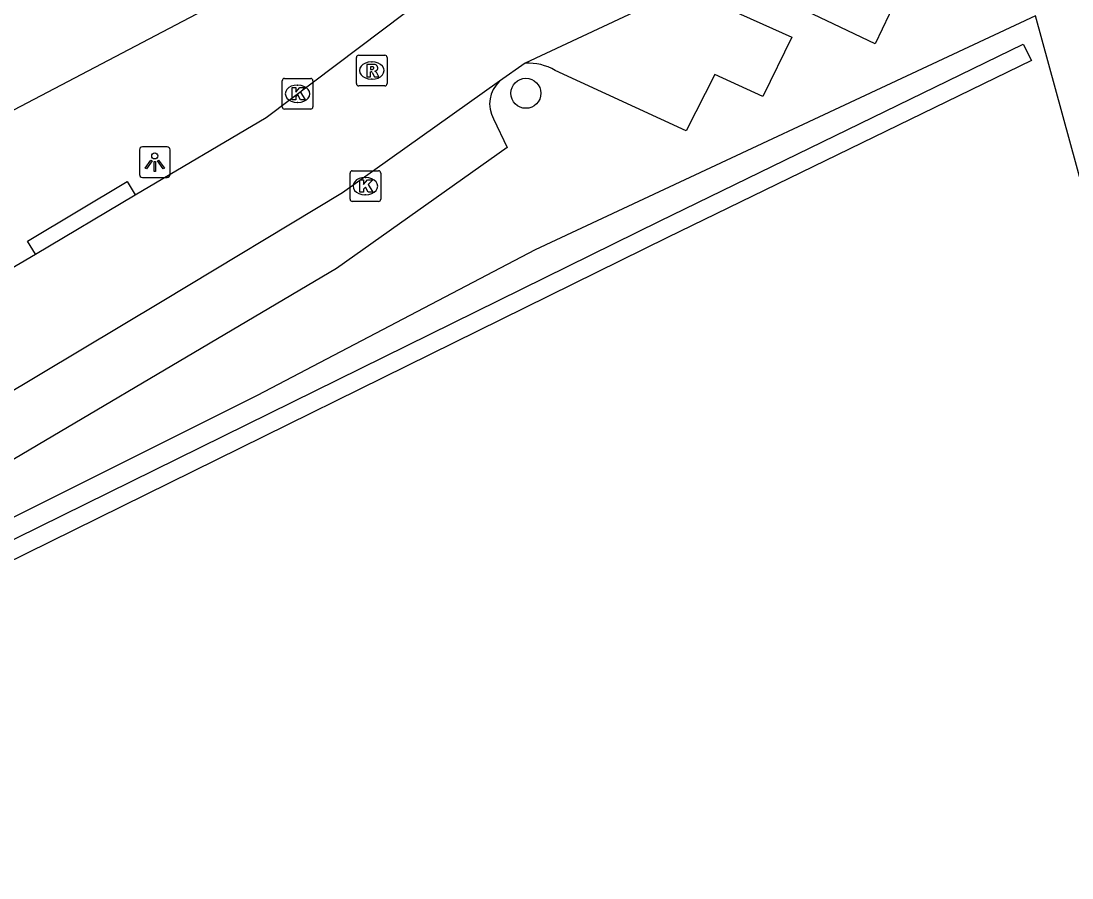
# Model space of a CAD drawing. Extents: x 159265 to 160143, y 383413 to 384319.
# Drawn here: x 159356.91 to 159391.15, y 384148.09 to 384176.01 of the extents above; entities that cross this region are included whole.
import ezdxf

# ---------------------------------------------------------------- set-up
doc = ezdxf.new("R2010")
doc.units = 0
for name, color, linetype in [('IMGEO_Boom', 7, 'Continuous'), ('IMGEO_Groenvoorziening', 7, 'Continuous'), ('IMGEO_Haag', 7, 'Continuous'), ('IMGEO_Kolk', 7, 'Continuous'), ('IMGEO_Lichtpunt', 7, 'Continuous'), ('IMGEO_Rijbaan_lokaal_open', 7, 'Continuous'), ('IMGEO_Rioolput', 7, 'Continuous'), ('IMGEO_Voetpad_open', 7, 'Continuous')]:
    doc.layers.add(name, color=color, linetype=linetype)

msp = doc.modelspace()

# ---------------------------------------------------------------- linework, layer by layer
at = {"layer": 'IMGEO_Boom'}
msp.add_circle((159373.356, 384173.657), 0.489, dxfattribs=at)
at = {"layer": 'IMGEO_Groenvoorziening'}
msp.add_lwpolyline([(159391.729, 384169.721), (159389.959, 384176.181)], dxfattribs=at)
at = {"layer": 'IMGEO_Haag'}
msp.add_lwpolyline([(159303.738, 384148.088), (159303.139, 384148.125), (159303.341, 384151.47), (159335.253, 384149.581), (159338.675, 384149.507), (159355.264, 384158.429), (159377.708, 384169.495), (159389.563, 384175.262), (159389.825, 384174.722), (159377.972, 384168.956), (159355.539, 384157.896), (159338.82, 384148.904), (159335.229, 384148.981), (159303.904, 384150.836), (159303.738, 384148.088)], dxfattribs=at)
at = {"layer": 'IMGEO_Kolk'}
for p, q in [((159365.418, 384173.216), (159365.418, 384174.068)), ((159365.493, 384174.142), (159366.345, 384174.142)), ((159366.419, 384174.068), (159366.419, 384173.216)), ((159365.906, 384173.922), (159365.931, 384173.922)), ((159365.929, 384173.362), (159365.904, 384173.362)), ((159366.345, 384173.142), (159365.493, 384173.142)), ((159367.627, 384170.207), (159367.627, 384171.059)), ((159367.702, 384171.133), (159368.554, 384171.133)), ((159368.115, 384170.913), (159368.14, 384170.913)), ((159368.628, 384171.059), (159368.628, 384170.207)), ((159368.138, 384170.353), (159368.113, 384170.353)), ((159368.554, 384170.133), (159367.702, 384170.133))]:
    msp.add_line(p, q, dxfattribs=at)
for points in [[(159365.418, 384173.216), (159365.418, 384174.068)], [(159365.493, 384174.142), (159366.345, 384174.142)], [(159366.419, 384174.068), (159366.419, 384173.216)], [(159365.739, 384173.842), (159365.862, 384173.842), (159365.862, 384173.691), (159365.992, 384173.842), (159366.156, 384173.842), (159366.01, 384173.691), (159366.163, 384173.442), (159366.011, 384173.442), (159365.926, 384173.606), (159365.862, 384173.539), (159365.862, 384173.442), (159365.739, 384173.442), (159365.739, 384173.842)], [(159366.345, 384173.142), (159365.493, 384173.142)], [(159367.627, 384170.207), (159367.627, 384171.059)], [(159367.702, 384171.133), (159368.554, 384171.133)], [(159368.628, 384171.059), (159368.628, 384170.207)], [(159367.948, 384170.833), (159368.071, 384170.833), (159368.071, 384170.682), (159368.201, 384170.833), (159368.365, 384170.833), (159368.219, 384170.682), (159368.372, 384170.433), (159368.22, 384170.433), (159368.135, 384170.597), (159368.071, 384170.53), (159368.071, 384170.433), (159367.948, 384170.433), (159367.948, 384170.833)], [(159368.554, 384170.133), (159367.702, 384170.133)]]:
    msp.add_lwpolyline(points, dxfattribs=at)
for centre, start, end in [((159365.495, 384174.066), 91.552, 178.448), ((159365.495, 384174.066), 91.552, 178.448), ((159366.343, 384174.066), 1.552, 88.448), ((159366.343, 384174.066), 1.552, 88.448), ((159365.495, 384173.218), 181.552, 268.448), ((159365.495, 384173.218), 181.552, 268.448), ((159366.343, 384173.218), 271.552, 358.448), ((159366.343, 384173.218), 271.552, 358.448), ((159367.704, 384171.057), 91.552, 178.448), ((159367.704, 384171.057), 91.552, 178.448), ((159368.552, 384171.057), 1.552, 88.448), ((159368.552, 384171.057), 1.552, 88.448), ((159367.704, 384170.209), 181.552, 268.448), ((159367.704, 384170.209), 181.552, 268.448), ((159368.552, 384170.209), 271.552, 358.448), ((159368.552, 384170.209), 271.552, 358.448)]:
    msp.add_arc(centre, 0.0765, start, end, dxfattribs=at)
for centre, major_axis, ratio, start_param, end_param in [((159365.905, 384173.642), (-0.387, 0.002), 0.722429, 4.712389, 7.853982), ((159365.93, 384173.642), (-0.39, 0.002), 0.717154, 1.570796, 4.712389), ((159368.114, 384170.633), (-0.387, 0.002), 0.722429, 4.712389, 7.853982), ((159368.139, 384170.633), (-0.39, 0.002), 0.717154, 1.570796, 4.712389)]:
    msp.add_ellipse(centre, major_axis=major_axis, ratio=ratio, start_param=start_param, end_param=end_param, dxfattribs=at)
at = {"layer": 'IMGEO_Lichtpunt'}
for p, q in [((159361.67, 384171.913), (159360.862, 384171.913)), ((159361.67, 384171.913), (159360.862, 384171.913)), ((159360.768, 384171.818), (159360.768, 384171.011)), ((159360.768, 384171.818), (159360.768, 384171.011)), ((159361.764, 384171.011), (159361.764, 384171.818)), ((159361.764, 384171.011), (159361.764, 384171.818)), ((159360.862, 384170.917), (159361.67, 384170.917)), ((159360.862, 384170.917), (159361.67, 384170.917))]:
    msp.add_line(p, q, dxfattribs=at)
for points in [[(159361.142, 384171.482), (159361.181, 384171.454), (159360.993, 384171.192), (159360.955, 384171.219), (159361.142, 384171.482)], [(159361.244, 384171.434), (159361.291, 384171.434), (159361.291, 384171.112), (159361.244, 384171.112), (159361.244, 384171.434)], [(159361.354, 384171.454), (159361.392, 384171.481), (159361.579, 384171.219), (159361.54, 384171.191), (159361.354, 384171.454)]]:
    msp.add_lwpolyline(points, dxfattribs=at)
msp.add_circle((159361.267, 384171.616), 0.0994, dxfattribs=at)
for centre, start, end in [((159360.862, 384171.818), 90, 180), ((159360.862, 384171.818), 90, 180), ((159361.67, 384171.818), 0, 90), ((159361.67, 384171.818), 0, 90), ((159360.862, 384171.011), 180, 270), ((159360.862, 384171.011), 180, 270), ((159361.67, 384171.011), 270, 0), ((159361.67, 384171.011), 270, 360)]:
    msp.add_arc(centre, 0.0946, start, end, dxfattribs=at)
at = {"layer": 'IMGEO_Rijbaan_lokaal_open'}
for points in [[(159360.626, 384170.351), (159364.894, 384172.865), (159370.929, 384177.432), (159379.117, 384181.201), (159388.833, 384185.714), (159403.306, 384192.384), (159406.347, 384193.753), (159409.442, 384195.233)], [(159400.167, 384187.204), (159373.335, 384174.638)], [(159373.335, 384174.638), (159372.5, 384174.053)], [(159372.5, 384174.053), (159367.377, 384170.409), (159361.508, 384166.869), (159356.193, 384163.7), (159351.745, 384161.04)], [(159357.379, 384168.412), (159360.626, 384170.351)], [(159354.872, 384166.949), (159357.379, 384168.412)]]:
    msp.add_lwpolyline(points, dxfattribs=at)
at = {"layer": 'IMGEO_Rioolput'}
for p, q in [((159367.834, 384173.972), (159367.834, 384174.824)), ((159367.909, 384174.898), (159368.761, 384174.898)), ((159368.322, 384174.678), (159368.347, 384174.678)), ((159368.835, 384174.824), (159368.835, 384173.972)), ((159368.345, 384174.118), (159368.32, 384174.118)), ((159368.761, 384173.898), (159367.909, 384173.898))]:
    msp.add_line(p, q, dxfattribs=at)
for points in [[(159367.834, 384173.972), (159367.834, 384174.824)], [(159367.909, 384174.898), (159368.761, 384174.898)], [(159368.835, 384174.824), (159368.835, 384173.972)], [(159368.423, 384174.596), (159368.171, 384174.598), (159368.171, 384174.198)], [(159368.171, 384174.198), (159368.295, 384174.198), (159368.295, 384174.36), (159368.306, 384174.36)], [(159368.349, 384174.517), (159368.295, 384174.517), (159368.295, 384174.436)], [(159368.295, 384174.436), (159368.347, 384174.436)], [(159368.353, 384174.331), (159368.424, 384174.198), (159368.564, 384174.198), (159368.499, 384174.324)], [(159368.761, 384173.898), (159367.909, 384173.898)]]:
    msp.add_lwpolyline(points, dxfattribs=at)
for centre, radius, start, end in [((159367.911, 384174.822), 0.0765, 91.552, 178.448), ((159367.911, 384174.822), 0.0765, 91.552, 178.448), ((159368.759, 384174.822), 0.0765, 1.552, 88.448), ((159368.759, 384174.822), 0.0765, 1.552, 88.448), ((159368.305, 384174.307), 0.0533, 26.0293, 88.6989), ((159368.331, 384174.625), 0.19, 274.7715, 282.9687), ((159368.355, 384174.421), 0.0964, 77.0061, 93.1865), ((159368.369, 384174.478), 0.0378, 276.6634, 79.6772), ((159368.422, 384174.486), 0.109, 350.3612, 89.416), ((159368.42, 384174.486), 0.112, 277.5842, 350.9817), ((159368.404, 384174.271), 0.108, 29.5134, 73.7905), ((159367.911, 384173.974), 0.0765, 181.552, 268.448), ((159367.911, 384173.974), 0.0765, 181.552, 268.448), ((159368.759, 384173.974), 0.0765, 271.552, 358.448), ((159368.759, 384173.974), 0.0765, 271.552, 358.448)]:
    msp.add_arc(centre, radius, start, end, dxfattribs=at)
for centre, major_axis, ratio, start_param, end_param in [((159368.321, 384174.398), (-0.387, 0.002), 0.722429, 4.712389, 7.853982), ((159368.346, 384174.398), (-0.39, 0.002), 0.717154, 1.570796, 4.712389)]:
    msp.add_ellipse(centre, major_axis=major_axis, ratio=ratio, start_param=start_param, end_param=end_param, dxfattribs=at)
at = {"layer": 'IMGEO_Voetpad_open'}
for points in [[(159443.94, 384214.137), (159429.018, 384207.361), (159405.051, 384196.117), (159368.336, 384179.241), (159356.231, 384172.876), (159341.528, 384164.55), (159333.688, 384159.631)], [(159388.341, 384180.516), (159390.6, 384179.42), (159389.67, 384177.568), (159388.16, 384178.23), (159387.217, 384176.466), (159385.644, 384177.193), (159384.74, 384175.264), (159380.236, 384177.418)], [(159379.714, 384176.517), (159382.023, 384175.484), (159381.08, 384173.555), (159379.507, 384174.269), (159378.577, 384172.429), (159374.314, 384174.404)], [(159389.959, 384176.181), (159373.663, 384168.554), (159364.6, 384163.808), (159356.329, 384159.676), (159353.897, 384158.667), (159341.827, 384151.535), (159341.761, 384151.664), (159339.579, 384150.379)], [(159372.3, 384172.824), (159372.748, 384171.891), (159367.182, 384167.948), (159353.289, 384159.737), (159338.559, 384151.215)], [(159357.379, 384168.412), (159357.122, 384168.84), (159360.37, 384170.78), (159360.626, 384170.351)]]:
    msp.add_lwpolyline(points, dxfattribs=at)
for centre, radius, start, end in [((159373.423, 384172.843), 1.797, 60.2928, 92.822), ((159373.189, 384173.31), 1.013, 132.851, 208.6631)]:
    msp.add_arc(centre, radius, start, end, dxfattribs=at)

doc.saveas('drawing.dxf')
